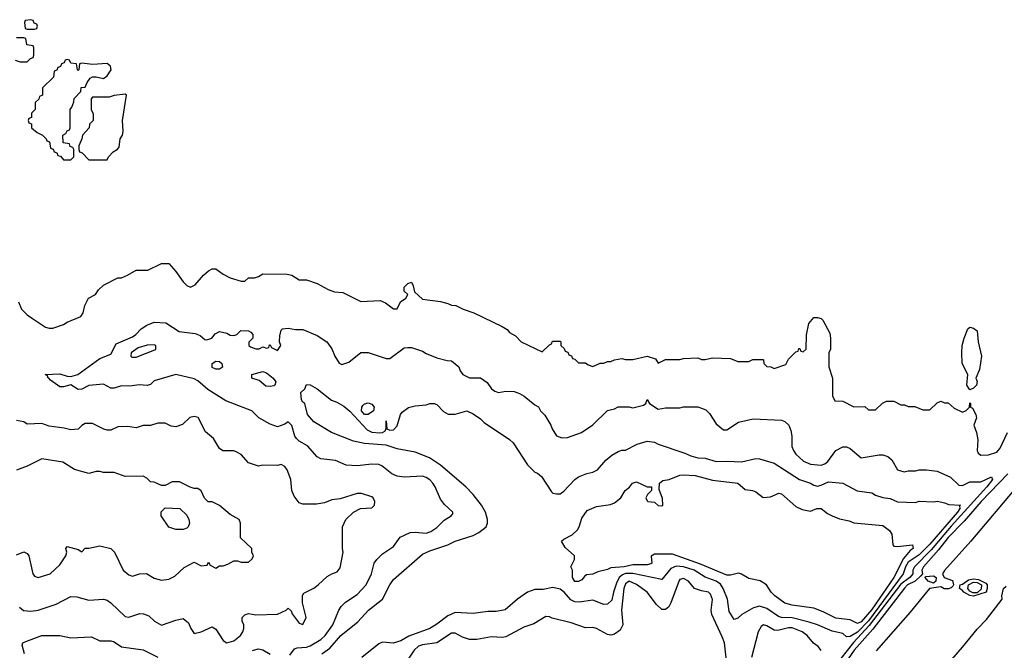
# Model space of a CAD drawing. Header units: inches. Extents: x 2348341 to 2479810, y 460419 to 613669.
# Tile 537 of 656: x 2412148 to 2417580, y 581069 to 584546. Entities that reach past the tile are written whole.
import ezdxf

# ---------------------------------------------------------------- set-up
doc = ezdxf.new("R2010")
doc.units = ezdxf.units.IN
doc.header["$MEASUREMENT"] = 0
doc.layers.add('C4518', color=7, linetype='Continuous')

msp = doc.modelspace()

# ---------------------------------------------------------------- linework, layer by layer
at = {"layer": 'C4518', "color": 2}
for points, elevation in [([(2412210, 584546), (2412178, 584542), (2412174, 584530), (2412178, 584498), (2412190, 584494), (2412230, 584494), (2412242, 584498), (2412246, 584510), (2412242, 584522), (2412227.3, 584527.3), (2412222, 584542)], 82), ([(2412410, 584326), (2412398, 584322), (2412392.7, 584307.3), (2412378, 584302), (2412372.7, 584287.3), (2412358, 584282), (2412352.7, 584267.3), (2412338, 584262), (2412334, 584230), (2412274, 584170), (2412274, 584130), (2412258, 584122), (2412252.7, 584107.3), (2412234, 584090), (2412234, 584050), (2412214, 584030), (2412212.7, 584007.3), (2412198, 584002), (2412194, 583990), (2412198, 583978), (2412212.7, 583972.7), (2412214, 583950), (2412243.6, 583923.6), (2412274, 583910), (2412294, 583890), (2412298, 583878), (2412312.7, 583872.7), (2412318, 583838), (2412332.7, 583832.7), (2412338, 583818), (2412352.7, 583812.7), (2412358, 583798), (2412372.7, 583792.7), (2412390, 583774), (2412430, 583774), (2412446, 583790), (2412446, 583830), (2412442, 583842), (2412427.3, 583847.3), (2412422, 583862), (2412387.3, 583867.3), (2412386, 583910), (2412402, 583918), (2412410, 583934), (2412422, 583938), (2412426, 583950), (2412426, 584050), (2412436.4, 584063.6), (2412447.3, 584092.7), (2412448.4, 584111.6), (2412486, 584150), (2412487.3, 584172.7), (2412510, 584174), (2412520.2, 584199.8), (2412537.2, 584222.8), (2412549.2, 584230.8), (2412569.1, 584230.9), (2412610, 584221), (2412630, 584236), (2412652.7, 584270), (2412648.7, 584290), (2412630, 584304), (2412550, 584299), (2412490, 584306), (2412478, 584302), (2412474, 584270), (2412470, 584266), (2412466, 584270), (2412462, 584302), (2412430, 584306), (2412422, 584322)], 82), ([(2412730, 584135.3), (2412670, 584128.7), (2412642, 584118), (2412550, 584118), (2412542, 584110), (2412542, 584050), (2412552.7, 584027.3), (2412554, 583990), (2412534, 583970), (2412532, 583950), (2412494, 583910), (2412491.6, 583888.4), (2412474, 583850), (2412474, 583830), (2412478, 583818), (2412492.7, 583812.7), (2412530, 583774), (2412630, 583774), (2412638, 583790), (2412663.1, 583816.9), (2412688.4, 583831.6), (2412696.4, 583843.6), (2412702, 583890), (2412715.3, 583910), (2412719, 583930), (2412715.3, 583990), (2412738, 584130)], 82), ([(2417390, 582505.2), (2417373.2, 582530), (2417378, 582590), (2417348, 582650), (2417346, 582710), (2417348, 582750), (2417358, 582790), (2417379, 582841), (2417390, 582851.3), (2417410, 582844.7), (2417431, 582830), (2417436, 582770), (2417454, 582690), (2417443.5, 582616.5), (2417422, 582570), (2417430.6, 582550.6), (2417426, 582530), (2417410, 582514)], 78), ([(2412890, 582753.3), (2412851, 582751), (2412802.4, 582737.6), (2412763.8, 582710), (2412762, 582690), (2412766, 582686), (2412790, 582684.6), (2412894, 582726), (2412899.3, 582730), (2412899, 582750)], 74), ([(2413230, 582619), (2413210, 582628), (2413209.6, 582650.4), (2413230, 582664), (2413250, 582660.7), (2413262.8, 582650), (2413266, 582630), (2413250, 582619.3)], 70), ([(2413530, 582522.9), (2413505.4, 582525.4), (2413470, 582557.2), (2413428.7, 582570), (2413428.7, 582590), (2413490, 582606), (2413510, 582598.8), (2413547.3, 582570), (2413561, 582550), (2413556, 582530), (2413550, 582527)], 70), ([(2414070, 582368.3), (2414049.6, 582369.6), (2414034, 582390), (2414035.1, 582410), (2414041, 582419), (2414050, 582427.3), (2414070, 582433.4), (2414090, 582426.8), (2414104, 582410), (2414099.1, 582390)], 70), ([(2416250, 581911.3), (2416290, 581916), (2416335.3, 581935.3), (2416350, 581931.3), (2416430, 581861), (2416464.5, 581844.5), (2416510, 581836), (2416546, 581850), (2416570, 581850.8), (2416604.1, 581824.1), (2416630, 581810.6), (2416670, 581794), (2416723.5, 581783.5), (2416750, 581771), (2416910, 581756.3), (2416946.8, 581730), (2416958.8, 581710), (2416964.9, 581650), (2416970, 581642.8), (2416990, 581640.4), (2417074, 581650), (2417077.3, 581630), (2417061.2, 581618.8), (2417024.6, 581575.4), (2416970.2, 581470), (2416850, 581294.8), (2416790, 581226.2), (2416770, 581216.2), (2416730, 581237), (2416650, 581245.6), (2416580.8, 581280.8), (2416530, 581300.9), (2416410, 581318), (2416370, 581329.5), (2416314, 581370), (2416294, 581390), (2416268.7, 581430), (2416232.5, 581452.5), (2416170, 581465.2), (2416130, 581489), (2416113.6, 581493.6), (2416070, 581482.7), (2416050, 581483.7), (2415904.5, 581544.5), (2415750, 581599.5), (2415650, 581599), (2415631.3, 581588.7), (2415634.8, 581550), (2415630, 581546), (2415610, 581540.9), (2415530, 581540.7), (2415482, 581530), (2415410, 581522.9), (2415390, 581514), (2415337.5, 581502.5), (2415310, 581489.2), (2415275.3, 581484.7), (2415263.5, 581476.5), (2415250, 581458), (2415230, 581449), (2415210, 581449), (2415198, 581470), (2415198, 581510), (2415188, 581530), (2415208, 581570), (2415208, 581590), (2415156.4, 581636.4), (2415138, 581670), (2415150, 581682), (2415195.1, 581704.9), (2415226, 581734), (2415235.3, 581750), (2415250, 581798), (2415279.3, 581840.7), (2415330, 581861), (2415406.8, 581873.2), (2415430, 581882.8), (2415464, 581910), (2415489.2, 581950), (2415512.1, 581967.9), (2415529.2, 581990), (2415550, 581997.3), (2415610, 581971), (2415634, 581970), (2415634, 581950), (2415611.6, 581928.4), (2415602, 581910), (2415610, 581894), (2415614, 581890), (2415650, 581886), (2415670, 581867.7), (2415690, 581864.7), (2415695.3, 581870), (2415694.6, 581905.4), (2415676.4, 581956.4), (2415678, 581990), (2415695.3, 582004.7), (2415731.3, 582011.3), (2415790, 582034), (2415810, 582037.3), (2415873.7, 582033.7), (2415970, 582006.8), (2416110, 581990.7), (2416150, 581956), (2416190.5, 581950.5), (2416210, 581942.8)], 66), ([(2413010, 581735.3), (2412970, 581748.7), (2412928, 581810), (2412928.4, 581831.6), (2412950, 581854), (2413031.6, 581851.6), (2413070, 581814), (2413082, 581790), (2413084.7, 581770), (2413078, 581750), (2413070, 581742), (2413050, 581735.3)], 82), ([(2417190, 581438.5), (2417159.6, 581450), (2417143.7, 581470), (2417144.8, 581475.2), (2417190, 581479.1), (2417203.9, 581470), (2417203.1, 581450)], 78), ([(2417410, 581367.7), (2417390, 581370.5), (2417356.3, 581390), (2417350, 581399.5), (2417333.2, 581410), (2417337.2, 581430), (2417350, 581433.6), (2417382.6, 581457.4), (2417410, 581463.4), (2417438.5, 581458.5), (2417478.5, 581438.5), (2417485.8, 581430), (2417485.8, 581410), (2417479.6, 581390)], 82), ([(2417430, 581386.2), (2417406.2, 581386.2), (2417390, 581395.4), (2417379.3, 581410), (2417383.2, 581430), (2417410, 581444.4), (2417430, 581442.3), (2417454.4, 581430), (2417453.2, 581406.8)], 78)]:
    msp.add_lwpolyline(points, close=True, dxfattribs=dict(at, elevation=elevation))
for points, elevation in [([(2412123.6, 584323.6), (2412150, 584314), (2412190, 584314), (2412207.3, 584332.7), (2412222, 584338), (2412226, 584350), (2412226, 584390), (2412222, 584402), (2412187.3, 584407.3), (2412182, 584442), (2412170, 584446), (2412130, 584446)], 82), ([(2412141, 582990), (2412158, 582950), (2412190, 582918), (2412218, 582898), (2412290, 582851.3), (2412310, 582844.7), (2412330, 582844.7), (2412390, 582864.7), (2412410, 582878), (2412486, 582910), (2412498, 582930), (2412508, 582970), (2412528, 583010), (2412566, 583030), (2412583.1, 583056.9), (2412610, 583082), (2412690, 583122), (2412710, 583122), (2412743.1, 583136.9), (2412790, 583164.7), (2412854.6, 583165.4), (2412930, 583202), (2412970, 583202), (2413010, 583158), (2413050, 583101), (2413070, 583081), (2413090, 583071.3), (2413116.5, 583083.5), (2413162, 583138), (2413190, 583162), (2413210, 583172), (2413230, 583172), (2413270, 583142), (2413310, 583122), (2413370, 583104.7), (2413390, 583104.7), (2413410, 583122), (2413443.6, 583123.6), (2413466, 583130), (2413490, 583144.7), (2413623.6, 583143.6), (2413650, 583138), (2413690, 583112), (2413730, 583112), (2413790, 583091.3), (2413850, 583058), (2413885.4, 583045.4), (2413930, 583042), (2414030, 582991.3), (2414136.9, 582996.9), (2414165.4, 582985.4), (2414210, 582951.3), (2414230, 582952), (2414249.2, 582990), (2414279, 583010), (2414289, 583030), (2414269.6, 583049.6), (2414268.2, 583071.8), (2414290, 583091), (2414310, 583098), (2414319, 583079), (2414325.2, 583045.2), (2414370, 583004.7), (2414470, 582992), (2414510, 582982), (2414530, 582972), (2414554, 582970), (2414594, 582950), (2414654, 582930), (2414810, 582854), (2414836.9, 582836.9), (2414850, 582822), (2414883.6, 582803.6), (2414914, 582770), (2415030, 582714), (2415070, 582754), (2415082, 582758), (2415087.3, 582772.7), (2415130, 582774), (2415134, 582770), (2415134, 582750), (2415152.7, 582732.7), (2415158, 582718), (2415172.7, 582712.7), (2415178, 582698), (2415192.7, 582692.7), (2415198, 582678), (2415210, 582674), (2415230, 582654), (2415270, 582654), (2415283.6, 582643.6), (2415310, 582634), (2415350, 582652), (2415370, 582652), (2415390, 582662), (2415410, 582662), (2415428.9, 582671.1), (2415470, 582678), (2415490, 582672), (2415530, 582672), (2415610, 582691.3), (2415655.5, 582675.5), (2415670, 582652), (2415710, 582672), (2415790, 582672), (2415810, 582678), (2415890, 582682), (2415910, 582672), (2415930, 582672), (2415970, 582682), (2416070, 582678), (2416110, 582662), (2416170, 582662), (2416192.7, 582672.7), (2416247.3, 582672.7), (2416252, 582670), (2416254, 582650), (2416270, 582634), (2416291.6, 582631.6), (2416310, 582622), (2416374.6, 582645.4), (2416390, 582674), (2416430, 582714), (2416442, 582718), (2416447.3, 582732.7), (2416452.7, 582732.7), (2416458, 582718), (2416470, 582714), (2416486, 582730), (2416488.4, 582808.4), (2416502, 582870), (2416530, 582904.7), (2416550, 582904.7), (2416570, 582898), (2416578, 582890), (2416616.9, 582816.9), (2416622, 582790), (2416622, 582730), (2416611.6, 582708.4), (2416611.6, 582631.6), (2416631.3, 582570), (2416632.7, 582472.7), (2416644.7, 582444.7), (2416690, 582442), (2416750, 582412), (2416810, 582414), (2416830, 582394), (2416870, 582394), (2416908.9, 582431.1), (2416930, 582442), (2416970, 582442), (2417010, 582422), (2417030, 582422), (2417050, 582414), (2417087.3, 582412.7), (2417130, 582394), (2417170, 582394), (2417210, 582434), (2417230, 582442), (2417250, 582434), (2417270, 582434), (2417303.6, 582403.6), (2417350, 582382), (2417370, 582392), (2417388, 582410), (2417390, 582434), (2417394, 582430), (2417394, 582410), (2417404.7, 582404.7), (2417422.8, 582370), (2417426, 582350), (2417411.3, 582310), (2417426.8, 582270), (2417433.4, 582230), (2417431, 582170), (2417436, 582156), (2417450, 582144.7), (2417493.6, 582146.4), (2417538, 582162), (2417556.4, 582183.6), (2417598, 582270)], 78), ([(2413638.6, 581041.4), (2413663.3, 581076.7), (2413678, 581082), (2413730, 581085.5), (2413750, 581093), (2413810, 581128.4), (2413834, 581150), (2413875.1, 581210), (2413908.7, 581290), (2413922, 581310), (2413946.3, 581333.7), (2414010, 581376), (2414059, 581430), (2414089, 581490), (2414104, 581550), (2414119, 581570), (2414150, 581601), (2414210, 581641), (2414246.8, 581693.2), (2414302, 581718), (2414330, 581720.5), (2414390, 581715.5), (2414416.6, 581723.4), (2414450, 581746.8), (2414490, 581786), (2414528, 581810), (2414538, 581822), (2414538, 581830), (2414492.3, 581872.3), (2414470, 581902), (2414440.9, 581970), (2414426.6, 581990), (2414410, 582009.3), (2414390, 582020.9), (2414370, 582029.4), (2414270, 582023.7), (2414230, 582029.2), (2414201.5, 582041.5), (2414145.6, 582085.6), (2414130, 582093.2), (2414090, 582096), (2414010, 582085.2), (2413950, 582089), (2413890, 582115.3), (2413810, 582124), (2413790, 582135.3), (2413736.6, 582196.6), (2413690, 582222.7), (2413675.9, 582235.9), (2413665.2, 582250), (2413650, 582308), (2413630, 582328.7), (2413610, 582315.3), (2413570, 582302), (2413530, 582315.3), (2413468, 582350), (2413428, 582390), (2413284.4, 582444.4), (2413186.1, 582506.1), (2413130, 582555.6), (2413110, 582565.1), (2413010, 582589), (2412890, 582555.3), (2412870, 582535.3), (2412850.9, 582529.1), (2412807.3, 582532.7), (2412755.5, 582524.5), (2412710, 582527), (2412670, 582515.1), (2412650, 582515.1), (2412610, 582537.2), (2412530, 582529.7), (2412490, 582509.5), (2412470, 582507), (2412430, 582533.2), (2412390, 582522), (2412370, 582522), (2412318, 582558), (2412308.9, 582568.9), (2412306, 582570), (2412302, 582582), (2412288.7, 582590), (2412370, 582594), (2412410, 582580.7), (2412430, 582579.1), (2412469.6, 582590.4), (2412590, 582677.3), (2412650, 582702), (2412681, 582759), (2412770, 582797.3), (2412789, 582810), (2412818.9, 582841.1), (2412850, 582861), (2412890, 582878), (2412954.8, 582874.8), (2413027.5, 582827.5), (2413115.9, 582815.9), (2413144, 582804), (2413170, 582782), (2413181, 582781), (2413208, 582790), (2413225.6, 582814.4), (2413250, 582826), (2413290, 582818), (2413310, 582806), (2413330, 582804.7), (2413346, 582810), (2413368.4, 582831.6), (2413410, 582831.3), (2413423.6, 582823.6), (2413434, 582810), (2413434, 582790), (2413411.6, 582768.4), (2413411.3, 582750), (2413421.4, 582741.4), (2413450, 582731), (2413470, 582731.3), (2413490, 582742), (2413510, 582734), (2413522, 582738), (2413526, 582754), (2413530, 582754), (2413538, 582738), (2413570, 582722), (2413588, 582750), (2413582, 582770), (2413583.1, 582803.1), (2413590, 582834), (2413598, 582842), (2413630, 582844.7), (2413670, 582838), (2413710, 582838), (2413790, 582804.7), (2413842, 582770), (2413870.9, 582730.9), (2413886, 582690), (2413910, 582652), (2413925.4, 582645.4), (2413963.1, 582656.9), (2414030, 582711.3), (2414070, 582711.3), (2414170, 582678), (2414190, 582678), (2414270, 582736), (2414290, 582738), (2414310, 582738), (2414370, 582718), (2414390, 582704.7), (2414450, 582682), (2414506.4, 582666.4), (2414530, 582664.7), (2414570, 582632), (2414578, 582610), (2414592, 582590), (2414630, 582571.3), (2414690.7, 582570.7), (2414726.4, 582546.4), (2414750.9, 582510.9), (2414770, 582498), (2414790, 582491.3), (2414830, 582498), (2414875.3, 582495.3), (2414905.4, 582485.4), (2414932, 582470), (2414990, 582422), (2415011.1, 582411.1), (2415022, 582390), (2415045.4, 582365.4), (2415078, 582310), (2415084.7, 582290), (2415110, 582252), (2415139.6, 582239.6), (2415170, 582242), (2415248, 582270), (2415310, 582311.3), (2415390, 582391), (2415430, 582401), (2415450, 582411), (2415510, 582411.3), (2415530, 582406), (2415590, 582421), (2415602, 582430), (2415610, 582451), (2415622, 582430), (2415670, 582398.8), (2415710, 582406), (2415790, 582406), (2415810, 582411), (2415890, 582411), (2415910, 582404.7), (2415934, 582394), (2415954.4, 582374.4), (2415990, 582318), (2416030, 582284.7), (2416050, 582284.7), (2416113.6, 582326.4), (2416194.6, 582345.4), (2416350, 582338), (2416370, 582331), (2416390.6, 582310.6), (2416401.4, 582281.4), (2416407.7, 582250), (2416408.1, 582191.9), (2416416.3, 582170), (2416430, 582150.8), (2416472.1, 582112.1), (2416510, 582095.8), (2416569.6, 582090.4), (2416590, 582098), (2416606, 582110), (2416650, 582170.8), (2416690, 582191), (2416710, 582191), (2416730, 582181), (2416790, 582131), (2416890, 582146), (2416910, 582146), (2416938, 582138), (2416959.8, 582119.8), (2416990, 582064.7), (2417027.3, 582052.7), (2417050, 582058), (2417090, 582058), (2417110, 582064.7), (2417150, 582064.7), (2417210, 582056), (2417283.5, 582023.5), (2417330, 581978.8), (2417350, 581977.3), (2417390, 581997.6), (2417450, 581997.4), (2417510, 582024.7), (2417514.4, 582010), (2417484.2, 581970), (2417287.2, 581752.8), (2417177.2, 581622.8), (2417084.9, 581530), (2417074.7, 581510), (2417075, 581490), (2417059.2, 581470), (2417010, 581433.8), (2416834.6, 581205.4), (2416747.6, 581112.4), (2416670, 581015.4)], 74), ([(2413815.3, 581050), (2413859.1, 581080.9), (2413919.3, 581150), (2414013.8, 581226.2), (2414073.2, 581290), (2414149.3, 581350), (2414189.7, 581430.3), (2414210, 581458.8), (2414370, 581598.8), (2414410, 581617.3), (2414509.5, 581650.5), (2414550, 581670.7), (2414650, 581702), (2414680.7, 581719.3), (2414722, 581750), (2414729.2, 581770), (2414729.3, 581790), (2414717.6, 581830), (2414696.2, 581870), (2414650, 581928.7), (2414608.7, 581970), (2414469.4, 582089.4), (2414408.7, 582130), (2414330, 582162), (2414230, 582180.5), (2414170, 582200.7), (2414050, 582209.4), (2413990, 582221.2), (2413868, 582270), (2413770, 582329), (2413735.3, 582370), (2413722, 582430), (2413710, 582437.2), (2413702, 582450), (2413699.3, 582490), (2413722, 582510), (2413730, 582534), (2413750, 582532), (2413790, 582511.3), (2413868, 582448), (2413897.5, 582437.5), (2413935.5, 582415.5), (2413970, 582386.8), (2414064.9, 582284.9), (2414090, 582271.7), (2414132.1, 582267.9), (2414149.5, 582270.5), (2414162, 582278), (2414169.3, 582290.7), (2414170, 582334), (2414174, 582290), (2414190, 582282), (2414210, 582284.7), (2414230, 582306), (2414249, 582370), (2414258, 582382), (2414292.7, 582407.3), (2414330, 582417.3), (2414390, 582422.8), (2414410, 582430.7), (2414434, 582430), (2414450, 582424.7), (2414485.4, 582385.4), (2414511.6, 582371.6), (2414550, 582371.3), (2414614, 582390), (2414650, 582372), (2414690, 582344.7), (2414710, 582324.7), (2414850, 582232), (2414870, 582212), (2414950, 582092), (2414990, 582052), (2415005.4, 582045.4), (2415026.4, 582026.4), (2415082.5, 581942.5), (2415090, 581936), (2415110, 581931), (2415130, 581931), (2415150, 581946), (2415210, 582011.3), (2415230, 582024.7), (2415276, 582044), (2415310, 582051), (2415335.5, 582064.5), (2415382, 582118), (2415414.6, 582145.4), (2415450, 582164.7), (2415470, 582172), (2415490, 582172), (2415554.6, 582205.4), (2415610, 582222), (2415650, 582216.3), (2415670, 582204.9), (2415816.8, 582156.8), (2415850, 582141), (2415890, 582131), (2415930, 582128), (2415990, 582110.4), (2416050, 582112.7), (2416130, 582107.7), (2416210, 582126.8), (2416230, 582124), (2416310, 582101), (2416450, 582010.7), (2416510, 581990.8), (2416530, 581978.8), (2416550, 581974.8), (2416570, 581978.8), (2416610, 581997.3), (2416690, 581990.8), (2416767.5, 581947.5), (2416850, 581938), (2416870, 581924.7), (2416910, 581911.3), (2416950, 581906), (2416990, 581886.8), (2417090, 581884), (2417110, 581890.7), (2417190, 581886.8), (2417210.6, 581890.6), (2417250, 581882.8), (2417273.2, 581873.2), (2417338, 581870), (2417333.7, 581866.3), (2417334.6, 581850), (2417320.9, 581830), (2417170, 581653.3), (2417110, 581595.6), (2417050, 581555.4), (2417034.7, 581530), (2417022.3, 581490), (2416830, 581232.3), (2416770, 581169), (2416730, 581145.6), (2416710, 581144), (2416690, 581161.2), (2416630, 581174), (2416550, 581209.6), (2416503.3, 581223.3), (2416410, 581247.3), (2416350, 581249.7), (2416334.5, 581254.5), (2416270, 581299.6), (2416230, 581311.8), (2416196.7, 581303.3), (2416132.8, 581267.2), (2416110, 581246), (2416090, 581238), (2416063, 581283), (2416053.6, 581350), (2416029.7, 581410), (2416013.9, 581433.9), (2415990, 581449.7), (2415930, 581472.8), (2415869.4, 581510), (2415810, 581529.8), (2415770, 581533.7), (2415739.9, 581520.1), (2415690, 581459), (2415530, 581491.7), (2415490, 581491.6), (2415474.2, 581485.8), (2415456, 581470), (2415440.4, 581439.6), (2415423.2, 581390), (2415413.9, 581346.1), (2415390, 581322.9), (2415370, 581321.6), (2415310, 581345.1), (2415234.8, 581334.8), (2415210, 581337), (2415188, 581348), (2415151.8, 581390), (2415130, 581406), (2415090, 581415.6), (2415036.7, 581403.3), (2414990, 581404.2), (2414950, 581389.6), (2414894, 581350), (2414827.1, 581292.9), (2414776.8, 581283.2), (2414730, 581282.7), (2414650, 581272.7), (2414550, 581277), (2414510, 581259.5), (2414450, 581212.3), (2414410, 581189.5), (2414294, 581146), (2414250, 581121.2), (2414209.1, 581109.1), (2414150, 581114), (2414130, 581104), (2414034.8, 581030)], 70), ([(2412146.6, 581306.6), (2412168.3, 581288.3), (2412210, 581284), (2412250, 581290.7), (2412350, 581322.8), (2412430, 581366), (2412464, 581364), (2412530, 581346), (2412610, 581351.3), (2412630, 581344.7), (2412650, 581331), (2412730, 581256), (2412750, 581251), (2412810, 581271), (2412830.9, 581270.9), (2412859.8, 581259.8), (2412891.3, 581230), (2412930, 581206.8), (2413010, 581236), (2413050, 581244.7), (2413079.8, 581219.8), (2413091.3, 581190), (2413110, 581162), (2413150, 581171), (2413210, 581198), (2413230, 581186), (2413270, 581122.8), (2413290.6, 581110.6), (2413330, 581120.4), (2413367, 581150), (2413379.5, 581170), (2413383.7, 581190), (2413384, 581210), (2413375.3, 581230), (2413375.3, 581250), (2413390, 581264.7), (2413410, 581271.3), (2413450, 581264.7), (2413570, 581267.3), (2413618, 581290), (2413630, 581302), (2413646, 581286), (2413650.8, 581270), (2413690, 581218), (2413710, 581212), (2413728.7, 581250), (2413708.4, 581331.6), (2413708.4, 581371.6), (2413716.4, 581383.6), (2413770, 581411.3), (2413795.3, 581430), (2413844.7, 581475.3), (2413869.3, 581490.7), (2413898.6, 581501.4), (2413916.5, 581523.5), (2413933.2, 581610), (2413929.1, 581630.9), (2413928, 581750), (2413948, 581790), (2413988.9, 581831.1), (2414028.4, 581851.6), (2414090, 581854), (2414106, 581870), (2414108, 581890), (2414098, 581910), (2414090, 581915.3), (2414033.6, 581933.6), (2414010, 581934), (2413915.3, 581904.7), (2413870, 581899), (2413830, 581882), (2413785.4, 581874.6), (2413710, 581875.3), (2413690, 581882), (2413662, 581918), (2413649.3, 581950), (2413643.7, 582010), (2413623.2, 582063.2), (2413610, 582082), (2413590, 582093.2), (2413570, 582088.7), (2413490, 582089), (2413464.7, 582084.7), (2413410, 582102), (2413370, 582148), (2413343.1, 582163.1), (2413330, 582168.7), (2413269.1, 582169.1), (2413250, 582182), (2413216.5, 582236.5), (2413172.9, 582272.9), (2413132.3, 582352.3), (2413110, 582359), (2413087.5, 582352.5), (2413046, 582314), (2413010, 582302), (2412984, 582304), (2412950, 582322), (2412910, 582322), (2412870, 582308.7), (2412830, 582308.7), (2412790, 582295.3), (2412743.1, 582303.1), (2412690, 582302), (2412650, 582282), (2412630, 582282), (2412611.6, 582288.4), (2412550, 582319), (2412510, 582319), (2412490, 582308.7), (2412470, 582289), (2412430, 582284), (2412393.6, 582293.6), (2412310, 582304), (2412270, 582319), (2412190, 582315.3), (2412170, 582328), (2412130, 582335.3)], 78), ([(2417930, 582304), (2417394.8, 581670), (2417250, 581509), (2417239.1, 581490), (2417248.5, 581470), (2417294.6, 581454.6), (2417299.5, 581430), (2417296.9, 581423.1), (2417287.2, 581412.8), (2417271.7, 581408.3), (2417247.6, 581407.6), (2417230, 581418.3), (2417166.8, 581410), (2417059.9, 581280.1), (2416873.2, 581066.8)], 82), ([(2412130, 581596), (2412170, 581612), (2412190, 581602), (2412198, 581590), (2412221, 581490), (2412230, 581478), (2412250, 581471), (2412315.3, 581490), (2412370, 581541), (2412402, 581590), (2412408.7, 581610), (2412402, 581630), (2412410, 581642), (2412470, 581624.7), (2412490, 581612), (2412510, 581631.3), (2412530, 581631.3), (2412590, 581644.7), (2412650, 581631), (2412671.3, 581610), (2412718, 581510), (2412750, 581484.7), (2412770, 581478), (2412808.9, 581491.1), (2412848.4, 581491.6), (2412890, 581466), (2412930, 581456), (2412970, 581461), (2413003.1, 581476.9), (2413054.6, 581525.4), (2413110, 581554), (2413150, 581534), (2413182, 581538), (2413190, 581554), (2413198, 581538), (2413230, 581522), (2413250, 581534), (2413270, 581534), (2413296.4, 581543.6), (2413330, 581562), (2413350, 581562), (2413370, 581554), (2413410, 581554), (2413430, 581574), (2413438, 581590), (2413428, 581610), (2413428, 581630), (2413366, 581690), (2413366, 581770), (2413358, 581790), (2413310, 581818), (2413250, 581868), (2413210, 581888), (2413187.3, 581887.3), (2413168.4, 581908.4), (2413150, 581948), (2413130, 581962), (2413110, 581962), (2413088.4, 581968.4), (2413030, 581998), (2412990, 581998), (2412950, 581978), (2412930, 581978), (2412890, 581995.3), (2412870, 581998), (2412850, 582018), (2412828.4, 582028.4), (2412730, 582028), (2412670, 582048.7), (2412610, 582048.7), (2412590, 582055.3), (2412570, 582055.3), (2412530, 582044), (2412450, 582065.2), (2412385.6, 582105.6), (2412270, 582124), (2412190, 582084), (2412130, 582062)], 82), ([(2417598.6, 582041.4), (2417452, 581890), (2417358.2, 581781.8), (2417270, 581690.9), (2417217.1, 581622.9), (2417134.9, 581530), (2417124.2, 581510), (2417128, 581490), (2417120.4, 581479.6), (2417088.7, 581450), (2417046.7, 581430), (2417030, 581411.1), (2416855, 581185), (2416751.8, 581070), (2416702, 580998)], 78), ([(2416047.3, 581010), (2416036, 581110), (2416024.1, 581144.1), (2415966.2, 581266.2), (2415962.9, 581290), (2415969.5, 581349.5), (2415958.4, 581378.4), (2415948, 581390), (2415910, 581396), (2415870, 581409.3), (2415837.2, 581450), (2415810, 581465.2), (2415790, 581459), (2415786.6, 581453.4), (2415740.7, 581330), (2415730, 581309), (2415710, 581293.2), (2415690, 581294), (2415662, 581322), (2415609.3, 581390), (2415550.9, 581430.9), (2415510, 581449.5), (2415490, 581435.1), (2415480.3, 581410), (2415468.2, 581290), (2415476.3, 581210), (2415459.9, 581180.1), (2415430, 581157.2), (2415410, 581153.2), (2415390, 581156), (2415330, 581189.2), (2415310, 581194), (2415270, 581192.7), (2415190, 581220.9), (2415086, 581246), (2415070, 581254), (2415050, 581255.3), (2414984.5, 581215.5), (2414930, 581196), (2414830, 581142.7), (2414810, 581139.3), (2414750, 581143.7), (2414670, 581129.3), (2414630, 581129.3), (2414590, 581141.2), (2414550, 581164), (2414530, 581164), (2414450, 581109.4), (2414370, 581099.6), (2414348.9, 581091.1), (2414324.9, 581070), (2414294.2, 581025.8)], 74), ([(2417197.2, 580910), (2417350, 581086), (2417430, 581186), (2417481.5, 581238.5), (2417569, 581350), (2417565.6, 581370), (2417576, 581410), (2417590, 581422.4)], 82), ([(2416570, 581068.7), (2416554, 581090), (2416527.5, 581107.5), (2416492.7, 581150), (2416465.2, 581170), (2416410, 581192.8), (2416390, 581192.8), (2416330, 581177.6), (2416310, 581180.7), (2416270, 581203.7), (2416251, 581209), (2416239.1, 581200.9), (2416222, 581170), (2416186, 581030)], 74), ([(2412175.3, 581050), (2412162, 581098), (2412166, 581110), (2412182, 581118), (2412270.9, 581150.9), (2412369.1, 581150.9), (2412430, 581137.3), (2412543.4, 581143.4), (2412590, 581121.6), (2412650, 581121.6), (2412670, 581114.9), (2412710, 581088.7), (2412830, 581071.3), (2412910, 581031.3)], 74), ([(2413432.7, 581067.3), (2413463.2, 581076.8), (2413490, 581070.8), (2413530, 581047.3)], 74)]:
    msp.add_lwpolyline(points, dxfattribs=dict(at, elevation=elevation))

doc.saveas('drawing.dxf')
